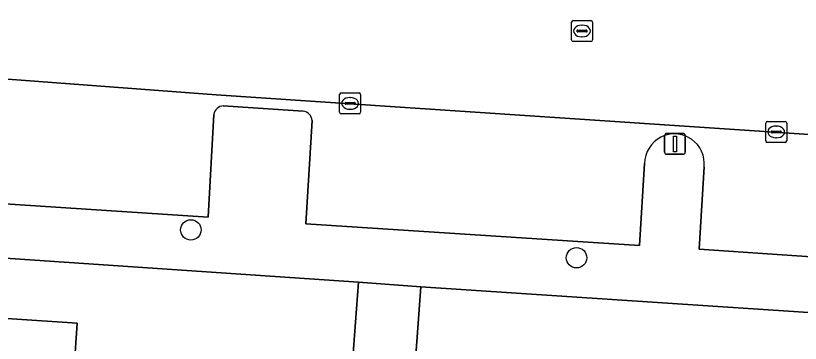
# Model space of a CAD drawing. Extents: x 161848 to 162726, y 385382 to 386521.
# Drawn here: x 162085.21 to 162122.73, y 386146.96 to 386162.65 of the extents above; entities that cross this region are included whole.
import ezdxf

# ---------------------------------------------------------------- set-up
doc = ezdxf.new("R2010")
doc.units = 0
for name, color, linetype in [('IMGEO_Boom', 7, 'Continuous'), ('IMGEO_Erf', 7, 'Continuous'), ('IMGEO_Kolk', 7, 'Continuous'), ('IMGEO_Lichtmast', 7, 'Continuous'), ('IMGEO_Pand', 7, 'Continuous'), ('IMGEO_Parkeervlak_open', 7, 'Continuous'), ('IMGEO_Rijbaan_lokaal_open', 7, 'Continuous'), ('IMGEO_Rioolput', 7, 'Continuous'), ('IMGEO_Voetpad_open', 7, 'Continuous')]:
    doc.layers.add(name, color=color, linetype=linetype)

msp = doc.modelspace()

# ---------------------------------------------------------------- linework, layer by layer
at = {"layer": 'IMGEO_Boom'}
for centre in [(162093.588, 386152.391), (162112.027, 386151.058)]:
    msp.add_circle(centre, 0.489, dxfattribs=at)
at = {"layer": 'IMGEO_Erf'}
for points in [[(162136.037, 386143.241), (162136.336, 386147.572), (162134.192, 386147.708), (162104.58, 386149.664), (162103.972, 386141.374), (162100.989, 386141.593), (162101.597, 386149.883), (162062.896, 386152.521), (162055.198, 386152.953), (162054.914, 386152.947), (162051.811, 386106.753), (162066.688, 386104.717), (162066.641, 386103.611), (162100.767, 386099.098), (162102.056, 386098.924), (162132.861, 386094.776), (162133.364, 386102.051), (162133.993, 386111.254)], [(162086.74, 386126.866), (162086.712, 386126.451), (162089.104, 386126.292), (162088.932, 386123.707), (162089.433, 386123.674), (162096.523, 386123.2), (162096.06, 386116.258), (162095.209, 386116.315), (162095.085, 386114.46), (162098.999, 386114.199), (162098.44, 386105.833), (162066.84, 386107.942), (162069.633, 386149.155), (162088.145, 386147.92)]]:
    msp.add_lwpolyline(points, close=True, dxfattribs=at)
at = {"layer": 'IMGEO_Kolk'}
for p, q in [((162100.7, 386158.022), (162100.7, 386158.874)), ((162100.775, 386158.948), (162101.627, 386158.948)), ((162101.188, 386158.728), (162101.213, 386158.728)), ((162101.701, 386158.874), (162101.701, 386158.022)), ((162100.959, 386158.442), (162100.959, 386158.454)), ((162101.397, 386158.405), (162100.999, 386158.405)), ((162101.002, 386158.491), (162101.4, 386158.491)), ((162101.443, 386158.454), (162101.443, 386158.442)), ((162101.627, 386157.948), (162100.775, 386157.948)), ((162101.211, 386158.168), (162101.186, 386158.168)), ((162121.074, 386156.656), (162121.074, 386157.508)), ((162121.149, 386157.582), (162122.001, 386157.582)), ((162122.075, 386157.508), (162122.075, 386156.656)), ((162121.562, 386157.362), (162121.587, 386157.362)), ((162121.333, 386157.076), (162121.333, 386157.088)), ((162121.771, 386157.039), (162121.373, 386157.039)), ((162121.376, 386157.125), (162121.774, 386157.125)), ((162121.585, 386156.802), (162121.56, 386156.802)), ((162121.817, 386157.088), (162121.817, 386157.076)), ((162122.001, 386156.582), (162121.149, 386156.582))]:
    msp.add_line(p, q, dxfattribs=at)
for points in [[(162100.7, 386158.022), (162100.7, 386158.874)], [(162100.775, 386158.948), (162101.627, 386158.948)], [(162101.701, 386158.874), (162101.701, 386158.022)], [(162101.627, 386157.948), (162100.775, 386157.948)], [(162121.074, 386156.656), (162121.074, 386157.508)], [(162121.149, 386157.582), (162122.001, 386157.582)], [(162122.075, 386157.508), (162122.075, 386156.656)], [(162122.001, 386156.582), (162121.149, 386156.582)]]:
    msp.add_lwpolyline(points, dxfattribs=at)
for centre, radius, start, end in [((162100.777, 386158.872), 0.0765, 91.552, 178.448), ((162100.777, 386158.872), 0.0765, 91.552, 178.448), ((162101.625, 386158.872), 0.0765, 1.552, 88.448), ((162101.625, 386158.872), 0.0765, 1.552, 88.448), ((162100.999, 386158.451), 0.0403, 85.8775, 175.7526), ((162100.996, 386158.441), 0.0366, 178.938, 274.7102), ((162101.4, 386158.448), 0.043, 264.8664, 352.4533), ((162101.404, 386158.453), 0.0386, 1.7309, 96.639), ((162100.777, 386158.024), 0.0765, 181.552, 268.448), ((162100.777, 386158.024), 0.0765, 181.552, 268.448), ((162101.625, 386158.024), 0.0765, 271.552, 358.448), ((162101.625, 386158.024), 0.0765, 271.552, 358.448), ((162121.151, 386157.506), 0.0765, 91.552, 178.448), ((162121.151, 386157.506), 0.0765, 91.552, 178.448), ((162121.999, 386157.506), 0.0765, 1.552, 88.448), ((162121.999, 386157.506), 0.0765, 1.552, 88.448), ((162121.373, 386157.085), 0.0403, 85.8775, 175.7526), ((162121.37, 386157.075), 0.0366, 178.938, 274.7102), ((162121.774, 386157.082), 0.043, 264.8664, 352.4533), ((162121.778, 386157.087), 0.0386, 1.7309, 96.639), ((162121.151, 386156.658), 0.0765, 181.552, 268.448), ((162121.151, 386156.658), 0.0765, 181.552, 268.448), ((162121.999, 386156.658), 0.0765, 271.552, 358.448), ((162121.999, 386156.658), 0.0765, 271.552, 358.448)]:
    msp.add_arc(centre, radius, start, end, dxfattribs=at)
for centre, major_axis, ratio, start_param, end_param in [((162101.187, 386158.448), (-0.387, 0.002), 0.722429, 4.712389, 7.853982), ((162101.212, 386158.448), (-0.39, 0.002), 0.717154, 1.570796, 4.712389), ((162121.561, 386157.082), (-0.387, 0.002), 0.722429, 4.712389, 7.853982), ((162121.586, 386157.082), (-0.39, 0.002), 0.717154, 1.570796, 4.712389)]:
    msp.add_ellipse(centre, major_axis=major_axis, ratio=ratio, start_param=start_param, end_param=end_param, dxfattribs=at)
at = {"layer": 'IMGEO_Lichtmast'}
for p, q in [((162116.236, 386156.112), (162116.236, 386156.912)), ((162116.236, 386156.912), (162116.236, 386156.112)), ((162116.336, 386157.012), (162117.126, 386157.012)), ((162117.126, 386157.012), (162116.336, 386157.012)), ((162117.226, 386156.912), (162117.226, 386156.112)), ((162117.226, 386156.112), (162117.226, 386156.912)), ((162117.126, 386156.012), (162116.336, 386156.012)), ((162116.336, 386156.012), (162117.126, 386156.012))]:
    msp.add_line(p, q, dxfattribs=at)
msp.add_lwpolyline([(162116.656, 386156.887), (162116.806, 386156.887), (162116.806, 386156.137), (162116.656, 386156.137), (162116.656, 386156.887)], dxfattribs=at)
for centre, start, end in [((162116.336, 386156.912), 90, 180), ((162116.336, 386156.912), 90, 180), ((162117.126, 386156.912), 0, 90), ((162117.126, 386156.912), 360, 90), ((162116.336, 386156.112), 180, 270), ((162116.336, 386156.112), 180, 270), ((162117.126, 386156.112), 270, 0), ((162117.126, 386156.112), 270, 0)]:
    msp.add_arc(centre, 0.1, start, end, dxfattribs=at)
at = {"layer": 'IMGEO_Pand'}
for points in [[(162101.597, 386149.883), (162100.989, 386141.593), (162103.972, 386141.374), (162104.58, 386149.664)], [(162088.145, 386147.92), (162069.633, 386149.155), (162066.84, 386107.942), (162098.44, 386105.833), (162098.999, 386114.199), (162095.085, 386114.46), (162095.209, 386116.315), (162096.06, 386116.258), (162096.523, 386123.2), (162089.433, 386123.674), (162088.932, 386123.707), (162089.104, 386126.292), (162086.712, 386126.451), (162086.74, 386126.866)]]:
    msp.add_lwpolyline(points, close=True, dxfattribs=at)
at = {"layer": 'IMGEO_Parkeervlak_open'}
for points in [[(162172.81, 386153.644), (162159.485, 386154.535), (162154.622, 386154.86), (162099.303, 386158.556), (162094.791, 386158.857), (162058.75, 386161.567)], [(162061.338, 386158.863), (162061.116, 386155.193), (162094.408, 386152.998), (162094.683, 386157.912)], [(162095.139, 386158.336), (162098.956, 386158.073)], [(162099.382, 386157.624), (162099.078, 386152.68), (162115.044, 386151.642), (162115.283, 386155.575)], [(162118.128, 386155.403), (162117.889, 386151.469), (162141.7, 386149.843), (162171.421, 386147.793)]]:
    msp.add_lwpolyline(points, dxfattribs=at)
for centre, radius, start, end in [((162095.193, 386157.821), 0.518, 95.9723, 169.8625), ((162098.908, 386157.601), 0.474, 2.746, 84.2426), ((162116.71, 386155.56), 1.427, 353.6686, 179.412)]:
    msp.add_arc(centre, radius, start, end, dxfattribs=at)
at = {"layer": 'IMGEO_Rijbaan_lokaal_open'}
msp.add_lwpolyline([(162103.798, 386166.385), (162102.766, 386166.423), (162102.002, 386166.513), (162101.775, 386166.54), (162063.693, 386168.95), (162059.128, 386169.232), (162058.666, 386169.261), (162058.094, 386161.557), (162058.75, 386161.567), (162094.791, 386158.857), (162099.303, 386158.556), (162154.622, 386154.86), (162155.193, 386162.883)], dxfattribs=at)
at = {"layer": 'IMGEO_Rioolput'}
for p, q in [((162111.863, 386162.414), (162112.715, 386162.414)), ((162111.788, 386161.488), (162111.788, 386162.34)), ((162112.276, 386162.194), (162112.301, 386162.194)), ((162112.789, 386162.34), (162112.789, 386161.488)), ((162112.047, 386161.908), (162112.047, 386161.92)), ((162112.485, 386161.871), (162112.087, 386161.871)), ((162112.09, 386161.957), (162112.488, 386161.957)), ((162112.531, 386161.92), (162112.531, 386161.908)), ((162112.715, 386161.414), (162111.863, 386161.414)), ((162112.299, 386161.634), (162112.274, 386161.634))]:
    msp.add_line(p, q, dxfattribs=at)
for points in [[(162111.863, 386162.414), (162112.715, 386162.414)], [(162111.788, 386161.488), (162111.788, 386162.34)], [(162112.789, 386162.34), (162112.789, 386161.488)], [(162112.715, 386161.414), (162111.863, 386161.414)]]:
    msp.add_lwpolyline(points, dxfattribs=at)
for centre, radius, start, end in [((162111.865, 386162.338), 0.0765, 91.552, 178.448), ((162111.865, 386162.338), 0.0765, 91.552, 178.448), ((162112.713, 386162.338), 0.0765, 1.552, 88.448), ((162112.713, 386162.338), 0.0765, 1.552, 88.448), ((162112.087, 386161.917), 0.0403, 85.8775, 175.7526), ((162112.084, 386161.907), 0.0366, 178.938, 274.7102), ((162112.488, 386161.914), 0.043, 264.8664, 352.4533), ((162112.492, 386161.919), 0.0386, 1.7309, 96.639), ((162111.865, 386161.49), 0.0765, 181.552, 268.448), ((162111.865, 386161.49), 0.0765, 181.552, 268.448), ((162112.713, 386161.49), 0.0765, 271.552, 358.448), ((162112.713, 386161.49), 0.0765, 271.552, 358.448)]:
    msp.add_arc(centre, radius, start, end, dxfattribs=at)
for centre, major_axis, ratio, start_param, end_param in [((162112.275, 386161.914), (-0.387, 0.002), 0.722429, 4.712389, 7.853982), ((162112.3, 386161.914), (-0.39, 0.002), 0.717154, 1.570796, 4.712389)]:
    msp.add_ellipse(centre, major_axis=major_axis, ratio=ratio, start_param=start_param, end_param=end_param, dxfattribs=at)
at = {"layer": 'IMGEO_Voetpad_open'}
for points in [[(162055.567, 386161.02), (162054.914, 386152.947), (162055.198, 386152.953), (162062.896, 386152.521), (162101.597, 386149.883), (162104.58, 386149.664), (162134.192, 386147.708), (162136.336, 386147.572), (162138.742, 386147.328), (162140.635, 386147.252), (162152.991, 386146.413)], [(162094.683, 386157.912), (162094.408, 386152.998), (162061.116, 386155.193), (162061.338, 386158.863)], [(162098.956, 386158.073), (162095.139, 386158.336)], [(162115.283, 386155.575), (162115.044, 386151.642), (162099.078, 386152.68), (162099.382, 386157.624)], [(162171.421, 386147.793), (162141.7, 386149.843), (162117.889, 386151.469), (162118.128, 386155.403)]]:
    msp.add_lwpolyline(points, dxfattribs=at)
for centre, radius, start, end in [((162095.193, 386157.821), 0.518, 95.9723, 169.8625), ((162098.908, 386157.601), 0.474, 2.746, 84.2426), ((162116.71, 386155.56), 1.427, 353.6686, 179.412)]:
    msp.add_arc(centre, radius, start, end, dxfattribs=at)

doc.saveas('drawing.dxf')
